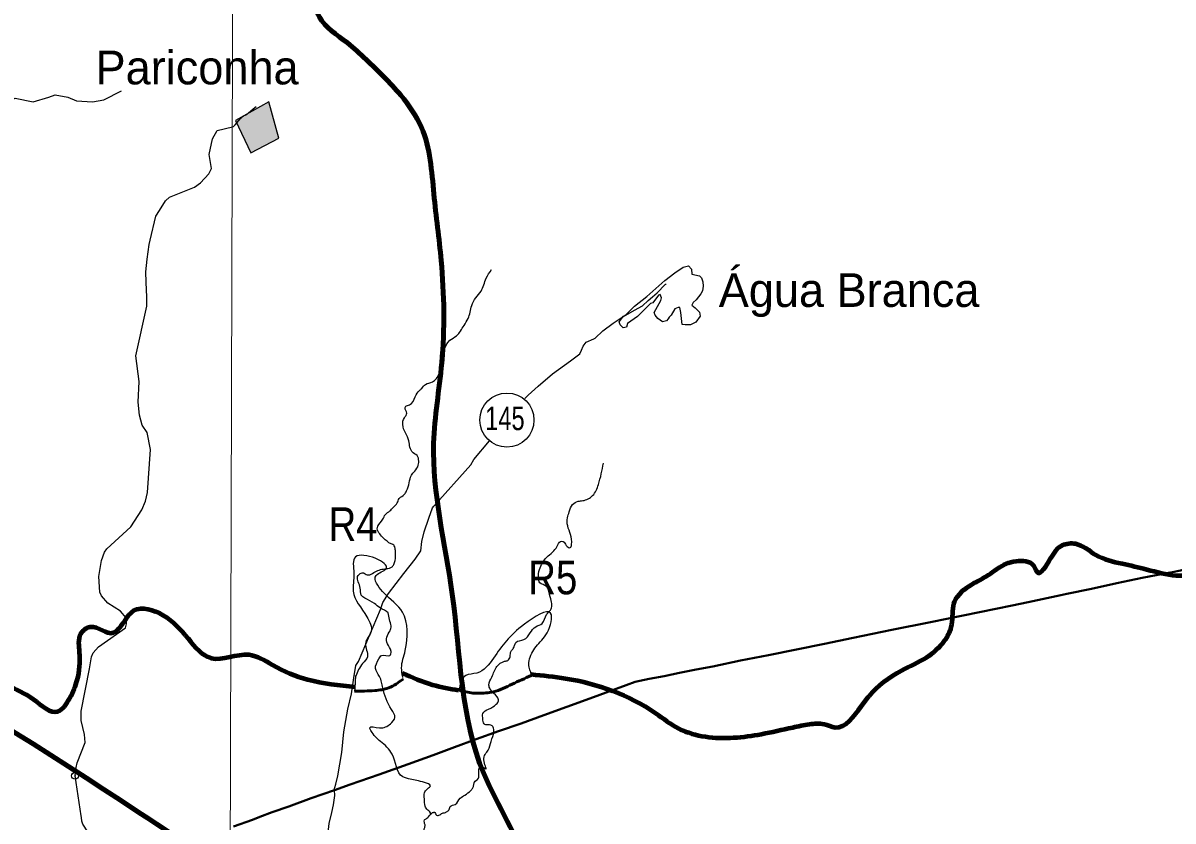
# Model space of a CAD drawing. Extents: x 553962 to 842807, y 8883888 to 9032388.
# Drawn here: x 606741 to 623792, y 8968010 to 8979844 of the extents above; entities that cross this region are included whole.
import ezdxf
from ezdxf.enums import TextEntityAlignment as Align

# ---------------------------------------------------------------- set-up
doc = ezdxf.new("R2010")
doc.units = 0
doc.header["$LTSCALE"] = 200
doc.header["$PDMODE"] = 32
doc.header["$PDSIZE"] = 100
for name, color, linetype, lineweight in [('1', 7, 'Continuous', 13), ('12', 7, 'Continuous', 25), ('21', 7, 'Continuous', 25), ('24', 7, 'Continuous', 25), ('48', 7, 'Continuous', 25), ('50', 7, 'Continuous', 80), ('51', 7, 'Continuous', 25), ('9', 7, 'Continuous', 90)]:
    doc.layers.add(name, color=color, linetype=linetype, lineweight=lineweight)
doc.layers.add('41', color=7, linetype='Continuous')
doc.layers.add('53', color=7, linetype='Continuous')

msp = doc.modelspace()

# ---------------------------------------------------------------- hatches: boundary and pattern name
at = {"layer": '21'}
msp.add_hatch(color=256, dxfattribs=at).paths.add_polyline_path([(609890.7, 8978396.1), (610117.7, 8977916.4), (610532.2, 8978134.8), (610383.5, 8978676.2)])

# ---------------------------------------------------------------- linework, layer by layer
at = {"layer": '1'}
msp.add_lwpolyline([(609971.9, 9023551.8), (609764.7, 8949706.7), (609734.2, 8939404.4)], dxfattribs=at)
at = {"layer": '12'}
for points in [[(615222.8, 8975168.5), (615339, 8975277.8), (615490.8, 8975390.2), (615612.1, 8975473.5), (615808.6, 8975586), (615925.4, 8975649.3), (616008.4, 8975727.6), (616074.8, 8975783.8), (616145, 8975840), (616263.2, 8975966.3), (616268.5, 8975969.3), (616277.5, 8975970.4)], [(614179.1, 8974275.6), (614232, 8974325.6), (614380.4, 8974459), (614591.6, 8974640.6), (614857, 8974834.3), (614998.5, 8974937.7), (615021.7, 8974991.9), (615045, 8975053), (615091.5, 8975110.2), (615204.3, 8975158.4), (615222.8, 8975168.5)], [(612832.5, 8972676.8), (613380.5, 8973289.6), (613425.9, 8973370.8), (613657.1, 8973648.4)], [(612040.3, 8971143.9), (612075.9, 8971248.3), (612161.5, 8971384.7), (612387.3, 8971680.5), (612554.1, 8971895.1), (612640.6, 8972015.5), (612654.9, 8972153.7), (612690.4, 8972298), (612756.6, 8972498.4), (612812.5, 8972654.7), (612832.5, 8972676.8)], [(611360.5, 8968467.9), (611360.9, 8968494.9), (611366.6, 8968506), (611377.4, 8968558.1), (611408, 8968681.3), (611469.3, 8969025.9), (611498.7, 8969332.5), (611555.6, 8969669.1), (611608.8, 8969893.5), (611644.5, 8970132.9), (611675.2, 8970318.3), (611717, 8970376.4), (612040.3, 8971143.9)], [(610973, 8965953.3), (610994.3, 8966098.6), (611002.5, 8966316), (611033.2, 8966472.2), (611059.2, 8966633.6), (611105, 8966822.9), (611145.7, 8967062.3), (611155.3, 8967247.7), (611194.3, 8967437), (611259.2, 8967798.7), (611279.7, 8967975), (611318.7, 8968135.3), (611346, 8968249.5), (611361.8, 8968386.8), (611360.5, 8968467.9)]]:
    msp.add_lwpolyline(points, dxfattribs=at)
at = {"layer": '12', "lineweight": 40}
for points in [[(627892.1, 8972517.3), (627787.3, 8972497.2), (626527.3, 8972247.8), (625278.3, 8971995.4), (625208.3, 8971975.3), (624859.1, 8971919.6), (624586.2, 8971856.1), (624327.1, 8971807.6), (624078.9, 8971766.2), (623877.2, 8971718.8), (623688.2, 8971682.4)], [(623749, 8971693.5), (623336.6, 8971616.7), (622957.2, 8971536), (622583.2, 8971453.3), (622220.1, 8971379.6), (622127, 8971357.4)], [(622127, 8971357.4), (621646.3, 8971257.5), (621405.3, 8971207.1)], [(621405.3, 8971207.1), (621164.3, 8971156.6), (620679.5, 8971055.7), (620194.7, 8970957.7), (619622.5, 8970843.7), (619047.4, 8970728.6), (618626.9, 8970634.8), (618210.5, 8970553), (617794.1, 8970471.2), (617379.1, 8970389.4), (616970.9, 8970302.6), (616723.1, 8970254.2)], [(616723.1, 8970254.2), (616475.2, 8970206.7), (616247.5, 8970158.2), (616024, 8970116.8), (615816.8, 8970075.4), (615681.8, 8970025.2), (615145.1, 8969827), (614804, 8969702.3), (614465.5, 8969579.5), (614127, 8969456.8), (613790, 8969340.1), (613461.1, 8969222.4), (613140.4, 8969103.7), (612819.7, 8968986), (612449.8, 8968852.2), (612021.1, 8968699.3), (611592.4, 8968549.4), (611360.5, 8968467.9)], [(611360.5, 8968467.9), (611013.3, 8968346.2), (610681, 8968223.4), (610434.1, 8968141.9), (610250.3, 8968070.5), (610141.5, 8968028.3), (609861, 8967928.7)]]:
    msp.add_lwpolyline(points, dxfattribs=at)
at = {"layer": '21'}
for points in [[(609890.7, 8978396.1), (610117.7, 8977916.4), (610532.2, 8978134.8), (610383.5, 8978676.2)], [(616255.9, 8976024.9), (616407.9, 8976137.7), (616530.4, 8976221), (616608.8, 8976240.7), (616653, 8976191.6), (616657.9, 8976118.1), (616770.6, 8976093.6), (616800, 8976064.1), (616819.6, 8976005.3), (616824.5, 8975941.5), (616814.7, 8975872.9), (616790.2, 8975828.8), (616721.6, 8975740.5), (616677.5, 8975701.2), (616657.9, 8975657.1), (616706.9, 8975617.9), (616770.6, 8975554.1), (616780.4, 8975495.3), (616716.7, 8975407), (616638.3, 8975367.8), (616559.8, 8975367.8), (616515.7, 8975372.7), (616496.1, 8975549.2), (616481.4, 8975622.8), (616456.9, 8975622.8), (616407.9, 8975603.2), (616349.1, 8975510), (616319.6, 8975480.6), (616304.9, 8975456.1), (616280.4, 8975426.7), (616221.6, 8975411.9), (616153, 8975461), (616113.8, 8975510), (616099, 8975549.2), (616197.1, 8975730.7), (616206.9, 8975769.9), (616187.3, 8975818.9), (616162.8, 8975809.1), (616079.4, 8975696.3), (616045.1, 8975686.5), (615853.9, 8975490.4), (615702, 8975387.4), (615687.3, 8975333.5), (615638.2, 8975323.7), (615594.1, 8975367.8), (615579.4, 8975411.9), (615643.2, 8975495.3), (615677.5, 8975514.9), (615809.8, 8975642.4), (615991.2, 8975789.5)]]:
    msp.add_lwpolyline(points, close=True, dxfattribs=at)
at = {"layer": '24'}
for p, q in [((609963.1, 8978425.2), (609985.3, 8978448.2)), ((607511.6, 8968680.9), (607530.5, 8968802.4))]:
    msp.add_line(p, q, dxfattribs=at)
for points in [[(604975, 8978572.4), (605129.4, 8978603.2), (605415.4, 8978610.6), (605752.7, 8978573.9), (605943.4, 8978559.2), (606192.7, 8978559.2), (606383.4, 8978610.6), (606625.4, 8978728), (606889.4, 8978676.6), (607124.1, 8978742.7), (607219.4, 8978779.4), (607402.8, 8978742.7), (607534.8, 8978691.3), (607769.4, 8978676.6), (607938.1, 8978706), (608202.1, 8978838.1)], [(609988.6, 8978451.5), (610010.3, 8978466.5), (610061.1, 8978489.5), (610086.1, 8978510.5), (610150.8, 8978570.6), (610195.3, 8978607.5)], [(608764.9, 8977065.1), (608854.4, 8977208), (608912.6, 8977261.5), (609281.4, 8977407.7), (609370.8, 8977473.7), (609493.8, 8977609.5), (609536.2, 8977684.1), (609500.2, 8977893.9), (609548.1, 8978125.2), (609619.8, 8978247.6), (609848.8, 8978304.7), (609863.5, 8978311.5), (609888.4, 8978332.5), (609966.3, 8978428.5)], [(608626.7, 8976624.4), (608712.1, 8976980.7), (608764.9, 8977065.1)], [(608573.2, 8975888.4), (608564.5, 8976001.3), (608562, 8976152), (608579.7, 8976343.3), (608594.9, 8976450.9), (608611.3, 8976558.6), (608626.7, 8976624.4)], [(608412.1, 8974909.8), (608578.3, 8975642.7), (608577.2, 8975782.8), (608573.2, 8975888.4)], [(607981.4, 8972045.9), (608340.3, 8972373.2), (608504, 8972626.3), (608557, 8972753.5), (608584.6, 8972880.9), (608629.2, 8973517.9), (608582.5, 8973773.1), (608506, 8973879.6), (608465.7, 8974028), (608448.7, 8974219.2), (608463.5, 8974525.1), (608412.1, 8974909.8)], [(608277, 8970937.8), (608271.1, 8971022.2), (608185.2, 8971119.9), (608000.5, 8971241), (607905, 8971351.2), (607881.9, 8971405.8), (607866.6, 8971636.1), (607904.8, 8971873.7), (607947.8, 8971995.4), (607981.4, 8972045.9)], [(607724.4, 8970268.8), (607758.4, 8970442.5), (607781.8, 8970504.1), (607860.2, 8970591), (608262.7, 8970873.9), (608277.1, 8970936.2), (608277, 8970937.8)], [(607530.5, 8968802.4), (607541.7, 8968874.6), (607660.5, 8969172.2), (607652.1, 8969290.7), (607601.1, 8969498.9), (607601.1, 8969639.1), (607724.4, 8970268.8)], [(607703.2, 8967850.5), (607627.7, 8967964.3), (607614.9, 8968008), (607605.5, 8968061.2), (607601.1, 8968086.8), (607511.6, 8968680.9)]]:
    msp.add_lwpolyline(points, dxfattribs=at)
for points in [[(612653, 8974423.1), (612709.6, 8974484.8), (612812.4, 8974520.8), (612910, 8974644.2), (612987.1, 8974870.5), (612997.4, 8975019.7), (613069.4, 8975138), (613167, 8975204.8), (613280.1, 8975359.1), (613341.8, 8975462), (613393.2, 8975652.3), (613454.9, 8975770.6), (613532, 8975868.3), (613609.1, 8976058.6), (613686.2, 8976187.2)], [(612667.9, 8967747.4), (612667.9, 8967790.6), (612680.2, 8967833.7), (612689.4, 8967892.3), (612701.8, 8967938.6), (612692.5, 8967987.9), (612692.5, 8968024.9), (612726.4, 8968049.6), (612775.7, 8968098.9), (612785, 8968114.3), (612741.8, 8968172.9), (612704.8, 8968231.5), (612692.5, 8968339.4), (612692.5, 8968425.8), (612738.8, 8968487.5), (612781.9, 8968533.7), (612694.2, 8968580), (612482.9, 8968630.8), (612373, 8968664.6), (612212.4, 8969002.9), (612043.3, 8969189), (611899.7, 8969349.7), (611882.8, 8969392), (612026.5, 8969392), (612187.1, 8969451.2), (612254.7, 8969544.2), (612204, 8969662.7), (612077.2, 8969984.1), (612026.5, 8970153.2), (611967.3, 8970271.6), (612018, 8970415.4), (612059.6, 8970464.8), (612178.6, 8970464.8), (612198.5, 8970524.3), (612143.9, 8970638.6), (612134, 8970737.9), (612183.6, 8970832.2), (612198.5, 8970901.7), (612173.7, 8970996.1), (612153.8, 8971095.4), (612034.7, 8971169.8), (611950.4, 8971234.4), (611811.4, 8971313.8), (611756.8, 8971358.5), (611742, 8971462.8), (611712.2, 8971557.2), (611702.3, 8971636.6), (611756.8, 8971686.2), (611801.5, 8971686.2), (611829.2, 8971666.8), (611881.3, 8971661.6), (611964.6, 8971705.9), (612040.2, 8971737.1), (612128.7, 8971752.8), (612212, 8971778.8), (612238.1, 8971812.7), (612258.9, 8971872.6), (612264.1, 8971989.9), (612258.9, 8972052.5), (612245.9, 8972091.6), (612199, 8972120.2), (612087, 8972203.6), (612029.7, 8972268.8), (611993.3, 8972341.7), (612000.3, 8972381.2), (612077.3, 8972484.1), (612113.3, 8972556.1), (612180.2, 8972607.5), (612231.6, 8972664.1), (612288.1, 8972725.8), (612318.9, 8972792.7), (612396, 8972854.4), (612426.9, 8972905.8), (612468, 8973024.1), (612498.8, 8973137.3), (612550.2, 8973199), (612601.6, 8973286.4), (612606.8, 8973368.7), (612596.5, 8973409.9), (612524.5, 8973471.6), (612478.3, 8973553.9), (612462.8, 8973646.5), (612370.3, 8973888.2), (612396, 8973991.1), (612432, 8974057.9), (612406.3, 8974140.2), (612416.6, 8974160.8), (612473.1, 8974181.4), (612555.4, 8974299.7), (612622.2, 8974397.4), (612653, 8974423.1)], [(612786.7, 8968107.3), (612801.6, 8968128.4), (612825.4, 8968137.6), (612841.8, 8968141.2), (612849.1, 8968135.7), (612863.8, 8968104.6), (612885.7, 8968091.8), (612907.7, 8968095.5), (612936.9, 8968110.1), (612958.9, 8968126.6), (613002.8, 8968135.7), (613019.2, 8968144.9), (613052.1, 8968168.7), (613075.9, 8968223.6), (613149.1, 8968256.5), (613222.2, 8968346.2), (613291.7, 8968393.7), (613379.5, 8968463.3), (613410.6, 8968499.9), (613419.7, 8968521.8), (613428.9, 8968573.1), (613434.3, 8968587.7), (613492.9, 8968642.6), (613500.2, 8968675.6), (613500.2, 8968774.4), (613520.8, 8968819.7), (613563.5, 8968810.2), (613601.5, 8968781.7), (613573, 8968914.7), (613639.4, 8969062), (613682.2, 8969190.2), (613720.1, 8969337.5), (613710.7, 8969399.2), (613677.4, 8969432.5), (613601.5, 8969437.2), (613577.7, 8969451.5), (613558.7, 8969522.8), (613558.7, 8969603.5), (613644.2, 8969670), (613758.1, 8969741.3), (613791.3, 8969793.5), (613772.4, 8969850.5), (613667.9, 8969964.5), (613648.9, 8970026.3), (613691.7, 8970145), (613767.6, 8970301.8), (613881.6, 8970377.8), (613929, 8970392), (613962.2, 8970444.3), (613976.5, 8970529.8), (614009.7, 8970567.8), (614047.7, 8970658), (614166.4, 8970700.8), (614261.3, 8970800.5), (614342, 8970890.8), (614437, 8970938.3), (614503.4, 8971071.3), (614560.4, 8971137.8), (614584.1, 8971209.1), (614565.1, 8971304.1), (614531.9, 8971432.3), (614503.4, 8971489.3), (614403.7, 8971541.6), (614384.7, 8971608.1), (614399, 8971741.1), (614508.2, 8971921.6), (614660.1, 8972083.1), (614712.3, 8972154.3), (614750.3, 8972154.3), (614793, 8972097.3), (614854.7, 8972064.1), (614873.7, 8972111.6), (614816.7, 8972387.1), (614812, 8972505.8), (614840.4, 8972594.7), (614887.9, 8972703.9), (614973.4, 8972751.4), (615039.8, 8972760.9), (615187, 8972836.9), (615272.4, 8972998.4), (615315.2, 8973159.9), (615348.4, 8973316.7)]]:
    msp.add_spline(points, degree=3, dxfattribs=at)
msp.add_point((607511.6, 8968680.9), dxfattribs=at)
at = {"layer": '48'}
msp.add_circle((613915.8, 8973955.5), 401.3, dxfattribs=at)
at = {"layer": '50'}
for points in [[(598989.7, 8976344.8), (599453.1, 8975044.1), (599843.8, 8974926.1), (600246.6, 8974950.2), (600593.2, 8974919.3), (600809.6, 8974554.8), (601066.9, 8974245.6), (601685.7, 8973879.9), (601971.5, 8973819.4), (602210.2, 8973612.2), (602214, 8973159.6), (602237.6, 8972681.3), (602306.4, 8972197.1), (602344.1, 8972013.5), (602252.4, 8971562.4), (602601.7, 8971353.4), (603031.5, 8971519.5), (603501.7, 8971690), (603766.9, 8971589.2), (604271.4, 8971327), (604933.9, 8970853.7), (605576.8, 8970411.3), (606141.4, 8970138), (606891.6, 8969815.9), (607256.2, 8969632.1), (607435.1, 8969832.7), (607544.4, 8970100.5), (607580.2, 8970511.8), (607599.1, 8970786.1), (607736.3, 8970890.7), (608082.2, 8970803.8), (608158.4, 8970858.5), (608291.7, 8971039.5), (608383.5, 8971129.6), (608815.2, 8971061.7), (609187.7, 8970715.1), (609530.8, 8970424.9), (610089.9, 8970477.1), (610439.9, 8970324.1), (610960.1, 8970107.3), (611666.2, 8970001.9)], [(614273.8, 8970186), (614786.6, 8970125.3), (616119.4, 8969608.6), (616463.4, 8969379.4), (616859.1, 8969261.2), (617689.7, 8969298.9), (618153.8, 8969398.3), (618401, 8969445.3), (618617.3, 8969446.9), (618782.6, 8969398.5), (619169.2, 8969707.7), (619287, 8969863.4), (619765.1, 8970242.3), (620134.9, 8970434.7), (620405, 8970684.7), (620503.3, 8970886.5), (620537.8, 8971201.2), (620553.8, 8971262), (620808.8, 8971517.3), (621057.2, 8971660.8), (621316, 8971824.5), (621467.5, 8971862.8), (621723.1, 8971797.7), (621782.1, 8971695.1), (621976.1, 8971900.5), (622154.9, 8972101.1), (622346.3, 8972123.5), (622645.9, 8971956), (623036.5, 8971827.8), (623402.5, 8971740.6), (623838.9, 8971652.3), (624150.7, 8971642.3), (624542.6, 8971610.7), (624713.9, 8971628.3), (625012.2, 8971374.4), (625332.4, 8971247.3), (625774.8, 8971225), (626029.4, 8971654), (626100.8, 8971886), (626387.4, 8972242.4), (626585, 8972351.2), (626887.9, 8972427.7), (627058.6, 8972399.6), (627627.4, 8972431.2), (627742.9, 8972414.2), (628024, 8972002.9), (628120.9, 8971737), (628098.6, 8971574.6), (627943.1, 8971246.6), (627749.7, 8970715.7), (627698.3, 8970269.1), (627741.6, 8969759.9), (627802.9, 8969458.9), (627800.1, 8969255.6), (627931.6, 8968943.3), (628005.8, 8968850.6), (628195.4, 8968735.7), (628756.1, 8968543.8), (629297.7, 8968418.2), (630059.5, 8968579), (630410.3, 8968853.1), (630942.6, 8969515.9), (631064.4, 8969595.3), (631577.2, 8969571.9), (631856.2, 8969740.4), (632029.6, 8969915.6), (632191.3, 8969969), (632656.3, 8969763.3), (633040.4, 8969528.4), (633407.9, 8969548), (633610.5, 8969646.5), (633860.4, 8969530.7), (634151.8, 8969500.6), (634406.7, 8969750.8), (634553.9, 8969845.1), (634744.9, 8969831.9), (635180.6, 8969692.8), (635532.2, 8969651.6), (635794.9, 8969739), (636209.3, 8970240.9), (636475, 8970541.8), (636643.6, 8970727.2), (636892.1, 8970875.8), (637158.8, 8970886.9), (637399.7, 8970842.4), (637780.4, 8971090.6), (638112.9, 8971497.2), (638384.9, 8971889.5), (638885.9, 8972105.3), (639219.5, 8972216.9)], [(612364.1, 8970204), (612814.2, 8970031.1), (613199.1, 8969950)]]:
    msp.add_spline(points, degree=3, dxfattribs=at)
at = {"layer": '51'}
msp.add_line((613203.4, 8969944.4), (613187.2, 8969952.2), dxfattribs=at)
msp.add_lwpolyline([(611673.6, 8970158.6), (611672.6, 8970170), (611662.3, 8969979.2), (611653.6, 8969934.6)], dxfattribs=at)
for points in [[(612372.5, 8970137.4), (612354.4, 8970280), (612408.2, 8970538.5), (612368.2, 8971104.7), (612073.2, 8971413.3), (611975.8, 8971648.8), (612124.9, 8971750.3), (611671.4, 8971927.7), (611647.1, 8971681.9), (611636.3, 8971417.1), (611838.9, 8971039.3), (611902, 8970816.4), (611817.9, 8970639.7), (611847.3, 8970446.2), (611775.8, 8970345.2), (611673.6, 8970158.6)], [(614277.8, 8970164.4), (614268.4, 8970215.4), (614244.3, 8970292.1), (614245.6, 8970383.6), (614347.8, 8970596.2), (614511, 8970800.2), (614564.3, 8971092.2), (614175.2, 8970928.9), (613717, 8970426.7), (613468.4, 8970202.7), (613307, 8970169.7), (613203.4, 8969944.4)], [(611653.6, 8969934.6), (612137.5, 8969975), (612381.4, 8970118.1)], [(613187.2, 8969952.2), (613474.3, 8969897.5), (613706, 8969919.3)]]:
    msp.add_spline(points, degree=3, dxfattribs=at)
at = {"layer": '51', "lineweight": 53}
for points in [[(611653.6, 8969934.6), (611955.7, 8969944.5), (612160.6, 8969983.3), (612375.1, 8970114.3)], [(613209, 8969947.9), (613409.7, 8969907.6), (613487.6, 8969904.5), (613714.7, 8969925.2), (613992.5, 8970038.9), (614277.2, 8970167.6)]]:
    msp.add_spline(points, degree=3, dxfattribs=at)
at = {"layer": '9'}
for points in [[(607019.9, 8987628.8), (608117.9, 8987072.5), (609319, 8986220.3), (609831, 8985717.6), (610444.6, 8985240.9), (611083, 8984865.7), (611314.6, 8984437), (611367.4, 8984108.2), (611371.5, 8983424.7), (611351.3, 8982538.5), (611228.8, 8981727.5), (611158.3, 8980739.6), (611137.7, 8979929.4), (611547.1, 8979552.5), (611828.5, 8979301.3), (612340.6, 8978773.3), (612648.8, 8978294.5), (612832.8, 8977308.5), (612940.5, 8976321.9), (612949.5, 8974803), (612829.3, 8973612.2), (613105.4, 8971372.7), (613572.8, 8968712.3), (614200.8, 8967292.3), (614110, 8965907), (613645.9, 8964639.4)], [(592698.5, 8977198.4), (599903.5, 8973292.7), (608459.2, 8968138.2), (612674.8, 8965332.6), (616842, 8962096.4), (620005, 8958671.2), (621134, 8957974.7), (621473.4, 8956805.3), (621586.2, 8956597.5)]]:
    msp.add_spline(points, degree=3, dxfattribs=at)

# ---------------------------------------------------------------- texts
at = {"layer": '41'}
for s, p in [('Pariconha', (607816.3, 8978933.9)), ('Água Branca', (617056.5, 8975633.4))]:
    msp.add_text(s, height=500, dxfattribs=at).set_placement(p)
at = {"layer": '48', "width": 0.75}
msp.add_text('145', height=350, dxfattribs=at).set_placement((613885.7, 8973806.7), align=Align.CENTER)
at = {"layer": '53', "width": 0.85}
for s, p in [('R4', (611634.7, 8972161.8)), ('R5', (614595.6, 8971372.2))]:
    msp.add_text(s, height=500, dxfattribs=at).set_placement(p, align=Align.CENTER)

doc.saveas('drawing.dxf')
